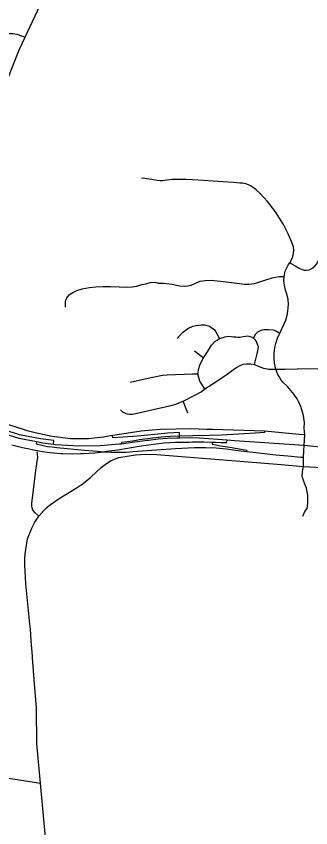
# Model space of a CAD drawing. Extents: x 1755200 to 1902939, y 644115 to 788070.
# Drawn here: x 1858924 to 1862951, y 752702 to 763803 of the extents above; entities that cross this region are included whole.
import ezdxf

# ---------------------------------------------------------------- set-up
doc = ezdxf.new("R2010")
doc.units = 0
for name, color, linetype in [('GM_X_City_Street', 7, 'Continuous'), ('GM_X_County_Road', 7, 'Continuous'), ('GM_X_Interchange_Ramps', 7, 'Continuous'), ('GM_X_State_Route', 7, 'Continuous')]:
    doc.layers.add(name, color=color, linetype=linetype)

msp = doc.modelspace()

# ---------------------------------------------------------------- linework, layer by layer
at = {"layer": 'GM_X_City_Street'}
for points in [[(1858415, 761892), (1858540, 762228), (1858822, 762982), (1858965, 763341), (1859046, 763516), (1859284, 764028), (1859356, 764179), (1859439, 764347), (1859505, 764468), (1859543, 764541), (1859567, 764591), (1859589, 764654), (1859613, 764735), (1859638, 764867), (1859818, 765942), (1859852, 766114), (1859884, 766295), (1859932, 766596), (1859935, 766614)], [(1858337, 763620), (1858318, 763597), (1858295, 763580), (1858265, 763575), (1858229, 763581), (1858203, 763601), (1858185, 763633), (1858181, 763664), (1858195, 763694), (1858214, 763714), (1858244, 763727), (1858270, 763730), (1858304, 763722), (1858329, 763698), (1858339, 763672), (1858346, 763633), (1858582, 763586), (1858651, 763581), (1858810, 763567), (1858883, 763565), (1858930, 763559), (1859046, 763516)], [(1862664, 760430), (1862697, 760490), (1862712, 760533), (1862717, 760566), (1862718, 760600), (1862714, 760647), (1862698, 760700), (1862644, 760824), (1862577, 760954), (1862468, 761127), (1862358, 761267), (1862258, 761377), (1862203, 761427), (1862164, 761461), (1862129, 761483), (1862099, 761498), (1862064, 761510), (1862022, 761517), (1861982, 761521), (1861901, 761527), (1861747, 761538), (1861485, 761555), (1861334, 761566), (1861243, 761569), (1861180, 761569), (1861116, 761567), (1861050, 761567), (1860984, 761561), (1860928, 761552), (1860890, 761550), (1860853, 761554), (1860777, 761569), (1860707, 761580), (1860669, 761586), (1860635, 761584)], [(1862664, 760430), (1862739, 760386), (1862793, 760357), (1862833, 760340), (1862862, 760330), (1862892, 760327), (1862927, 760334), (1862965, 760352), (1863007, 760383), (1863029, 760412), (1863049, 760441), (1863070, 760478), (1863075, 760504), (1863081, 760535)], [(1862588, 760150), (1862584, 760192), (1862586, 760244), (1862603, 760315), (1862646, 760406), (1862664, 760430)], [(1859598, 759825), (1859596, 759882), (1859598, 759907), (1859606, 759933), (1859616, 759949), (1859647, 759991), (1859698, 760025), (1859754, 760049), (1859827, 760073), (1859927, 760091), (1860013, 760101), (1860114, 760104), (1860211, 760104), (1860333, 760103), (1860432, 760097), (1860508, 760101), (1860571, 760110), (1860639, 760133), (1860697, 760142), (1860754, 760162), (1860817, 760163), (1860864, 760153), (1860941, 760152), (1861053, 760136), (1861160, 760116), (1861231, 760112), (1861271, 760116), (1861315, 760126), (1861375, 760153), (1861440, 760178), (1861507, 760189), (1861589, 760194), (1861792, 760168), (1861939, 760151), (1862047, 760137), (1862111, 760137), (1862180, 760148), (1862335, 760196), (1862425, 760223), (1862468, 760235), (1862517, 760244), (1862586, 760244)], [(1862523, 758864), (1862517, 758874), (1862501, 758903), (1862474, 758973), (1862456, 759059), (1862449, 759128), (1862449, 759194), (1862458, 759270), (1862472, 759327), (1862496, 759397), (1862526, 759466), (1862588, 759595), (1862609, 759643), (1862629, 759715), (1862639, 759765), (1862644, 759818), (1862646, 759861), (1862640, 759926), (1862628, 759986), (1862607, 760054), (1862590, 760126), (1862588, 760150)], [(1861195, 759475), (1861196, 759476), (1861235, 759504), (1861272, 759530), (1861337, 759561), (1861385, 759573), (1861459, 759581), (1861499, 759583), (1861566, 759561), (1861633, 759513), (1861653, 759486), (1861682, 759435), (1861704, 759392)], [(1862170, 759399), (1862200, 759457), (1862227, 759485), (1862272, 759508), (1862309, 759518), (1862373, 759516), (1862438, 759511), (1862472, 759498), (1862526, 759466)], [(1861126, 759396), (1861195, 759475)], [(1861503, 758705), (1861435, 758809), (1861407, 758909), (1861419, 758984), (1861435, 759029), (1861447, 759060), (1861486, 759132), (1861538, 759214), (1861594, 759305), (1861637, 759351), (1861670, 759373), (1861704, 759392), (1861751, 759409), (1861778, 759417), (1861802, 759422), (1861828, 759425), (1861861, 759423), (1861893, 759419), (1861926, 759415), (1861956, 759413), (1861986, 759414), (1862028, 759422), (1862059, 759427), (1862080, 759429), (1862102, 759427), (1862119, 759422), (1862135, 759417), (1862170, 759399)], [(1862183, 759037), (1862214, 759167), (1862232, 759247), (1862235, 759280), (1862224, 759311), (1862211, 759351), (1862194, 759372), (1862170, 759399)], [(1861363, 759225), (1861486, 759132)], [(1860436, 758364), (1860470, 758358), (1860512, 758359), (1860619, 758383), (1860854, 758435), (1861043, 758476), (1861104, 758495), (1861170, 758522), (1861208, 758537), (1861366, 758619), (1861452, 758667), (1861503, 758705), (1861587, 758761), (1861774, 758885), (1861911, 758985), (1861935, 758998)], [(1861935, 758998), (1861996, 759030), (1862030, 759041), (1862072, 759047), (1862130, 759047), (1862183, 759037), (1862232, 759018), (1862306, 758989), (1862330, 758982), (1862378, 758974), (1862474, 758973), (1862498, 758973)], [(1862498, 758973), (1862597, 758974), (1862767, 758981), (1862769, 758981)], [(1862769, 758981), (1863149, 758985), (1863213, 758994)], [(1860584, 758820), (1860791, 758865), (1860924, 758891), (1860989, 758897), (1861333, 758909), (1861407, 758909)], [(1862862, 758274), (1862852, 758340), (1862816, 758465), (1862790, 758522), (1862766, 758567), (1862726, 758628), (1862680, 758684), (1862633, 758737), (1862570, 758795), (1862547, 758823), (1862523, 758864)], [(1860482, 758797), (1860584, 758820)], [(1861272, 758371), (1861208, 758537)], [(1860350, 758418), (1860378, 758390), (1860422, 758367), (1860436, 758364)], [(1862851, 757642), (1862851, 757769), (1862860, 757936), (1862868, 758076), (1862862, 758169), (1862866, 758251), (1862862, 758274)], [(1859757, 757355), (1859770, 757363), (1859840, 757410), (1859945, 757498), (1860086, 757631), (1860157, 757686), (1860224, 757727), (1860328, 757765), (1860553, 757802), (1860694, 757813), (1860844, 757808)], [(1860844, 757808), (1860902, 757804), (1862039, 757714), (1862321, 757688), (1862547, 757669)], [(1862547, 757669), (1862851, 757642), (1863270, 757621)], [(1862843, 756962), (1862870, 757029), (1862900, 757071), (1862909, 757137), (1862913, 757251), (1862894, 757349), (1862870, 757402), (1862849, 757464), (1862832, 757508), (1862837, 757574), (1862851, 757642)], [(1859235, 756965), (1859182, 757009), (1859152, 757045), (1859142, 757076), (1859136, 757103), (1859137, 757132), (1859142, 757182), (1859146, 757212), (1859185, 757552), (1859190, 757589)], [(1859043, 756380), (1859046, 756450), (1859080, 756655), (1859135, 756799), (1859178, 756882), (1859235, 756965), (1859300, 757042), (1859340, 757082), (1859391, 757125), (1859512, 757206), (1859757, 757355)], [(1859106, 755528), (1859101, 755581)], [(1859146, 755049), (1859129, 755257), (1859128, 755262)], [(1859454, 752088), (1859408, 752155), (1859329, 752517), (1859255, 753310), (1859205, 753850), (1859199, 754339), (1859170, 754729)], [(1856475, 753856), (1857002, 753825), (1857297, 753805), (1857407, 753798), (1858022, 753757), (1858091, 753746), (1858133, 753720), (1858157, 753685), (1858169, 753638), (1858165, 753550), (1858173, 753498), (1858184, 753472), (1858227, 753435), (1858284, 753418), (1858514, 753404), (1858700, 753400), (1859255, 753310)]]:
    msp.add_lwpolyline(points, dxfattribs=at)
at = {"layer": 'GM_X_County_Road'}
for points in [[(1859190, 757589), (1859217, 757769), (1859212, 757843)], [(1859101, 755581), (1859056, 756040), (1859044, 756219), (1859043, 756286), (1859041, 756347), (1859043, 756380)], [(1859128, 755262), (1859118, 755420), (1859110, 755491), (1859106, 755528)], [(1859170, 754729), (1859148, 755027), (1859146, 755049)]]:
    msp.add_lwpolyline(points, dxfattribs=at)
at = {"layer": 'GM_X_Interchange_Ramps'}
for points in [[(1859432, 757948), (1859440, 758000), (1859256, 758023), (1858992, 758073), (1858970, 758077), (1858798, 758132), (1858687, 758175), (1858580, 758224), (1858438, 758293), (1858386, 758317), (1858251, 758389), (1858203, 758410), (1858129, 758443), (1857907, 758520), (1857839, 758540), (1857760, 758561)], [(1862868, 758076), (1862793, 758083), (1862320, 758126), (1861613, 758148), (1861528, 758150), (1861320, 758159), (1860896, 758150), (1860783, 758139), (1860633, 758125), (1860308, 758078), (1860241, 758066), (1860164, 758053), (1860117, 758044), (1859914, 758023), (1859667, 758023), (1859416, 758053), (1859181, 758102), (1859073, 758133), (1859009, 758152), (1858777, 758229)], [(1861154, 758036), (1861154, 758058), (1861158, 758109), (1860998, 758098), (1860769, 758078), (1860634, 758065), (1860516, 758052), (1860243, 758037), (1860241, 758066)], [(1862320, 758126), (1862318, 758110), (1862189, 758098), (1862040, 758090), (1861886, 758081), (1861729, 758072), (1861568, 758066), (1861338, 758063), (1861154, 758058), (1861031, 758054), (1860904, 758045), (1860720, 758023), (1860608, 758006), (1860516, 757991), (1860363, 757970), (1860362, 757955)], [(1858865, 757940), (1859011, 757902), (1859235, 757856), (1859284, 757849), (1859385, 757835), (1859535, 757823), (1859559, 757822), (1859688, 757817), (1859802, 757820), (1859841, 757821), (1859997, 757832), (1860114, 757846), (1860154, 757851), (1860311, 757871), (1860471, 757900), (1860632, 757927), (1860836, 757952), (1860947, 757965), (1861024, 757970), (1861102, 757974), (1861179, 757977), (1861290, 757978), (1861335, 757979), (1861412, 757979), (1861489, 757979), (1861602, 757975), (1861647, 757976), (1861724, 757973), (1861802, 757970), (1861806, 758007)], [(1859202, 757985), (1859196, 757952), (1859352, 757919), (1859414, 757911), (1859479, 757904), (1859855, 757867), (1860041, 757851), (1860114, 757846), (1860218, 757840), (1860305, 757838), (1860429, 757841), (1860519, 757847), (1860841, 757870), (1861101, 757889), (1861359, 757903), (1861511, 757905), (1861659, 757897), (1861793, 757885), (1861957, 757862), (1862074, 757848), (1862117, 757843), (1862164, 757838), (1862278, 757825), (1862473, 757802), (1862639, 757788), (1862813, 757772), (1862851, 757769)], [(1861602, 757975), (1861601, 757948), (1861716, 757928), (1861845, 757906), (1862075, 757868), (1862074, 757848)]]:
    msp.add_lwpolyline(points, dxfattribs=at)
at = {"layer": 'GM_X_State_Route'}
for points in [[(1857804, 758429), (1857919, 758398), (1858008, 758367), (1858093, 758339), (1858258, 758271), (1858507, 758175), (1858725, 758102), (1858958, 758033), (1859202, 757985)], [(1859202, 757985), (1859288, 757969), (1859432, 757948), (1859458, 757944), (1859625, 757937), (1859770, 757925), (1860071, 757931), (1860334, 757952), (1860362, 757955), (1860512, 757975), (1860718, 758002), (1860731, 758004)], [(1860731, 758004), (1860863, 758020), (1860993, 758030), (1861125, 758036), (1861154, 758036), (1861289, 758038), (1861431, 758035), (1861806, 758007)], [(1861806, 758007), (1861909, 757998), (1862860, 757936), (1863210, 757899), (1863354, 757885), (1863489, 757870), (1863696, 757844), (1864092, 757789), (1864678, 757707), (1864870, 757682), (1865015, 757668), (1865158, 757660), (1865294, 757657), (1865389, 757657)]]:
    msp.add_lwpolyline(points, dxfattribs=at)

doc.saveas('drawing.dxf')
